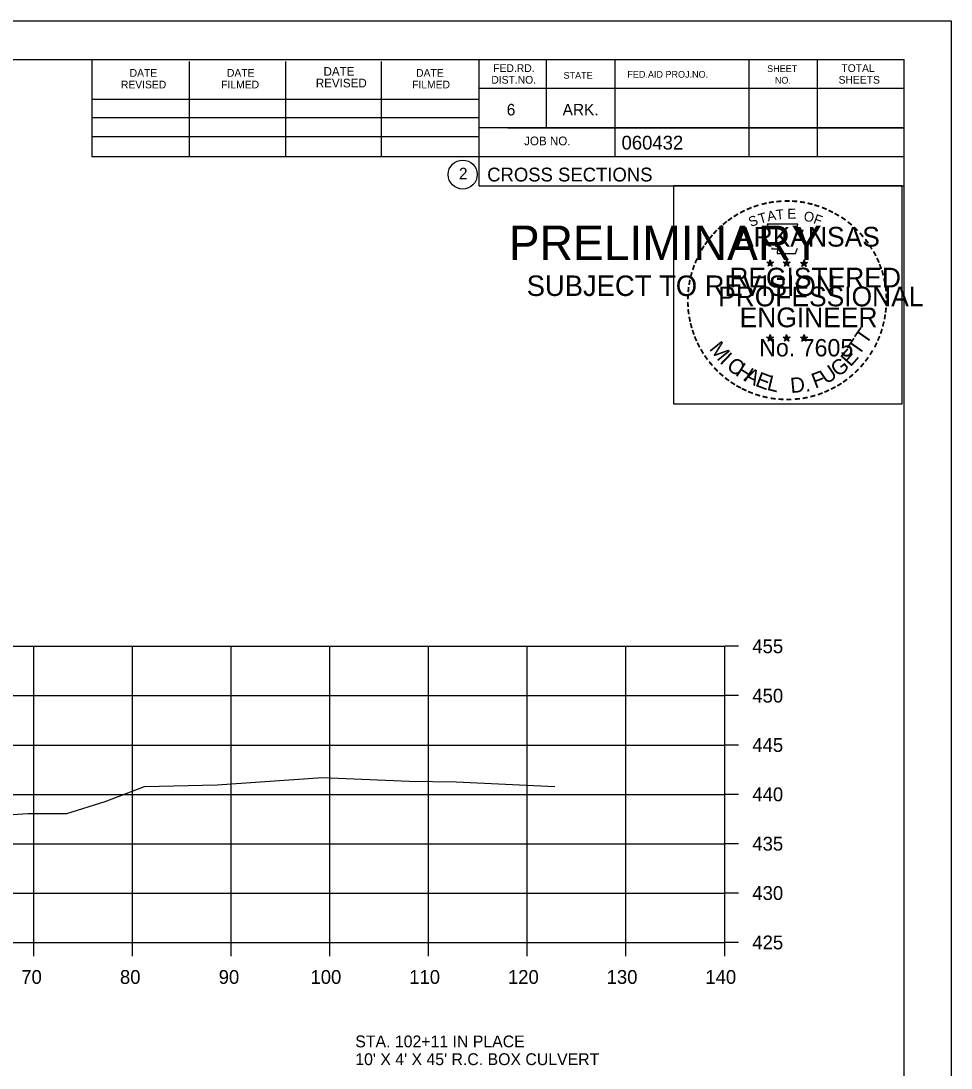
# Model space of a CAD drawing. Extents: x 1538688 to 1540766, y 656250 to 671912.
# Drawn here: x 1538926.9 to 1539021.1, y 656658.5 to 656764.6 of the extents above; entities that cross this region are included whole.
import ezdxf

# ---------------------------------------------------------------- set-up
doc = ezdxf.new("R2010")
doc.units = 0
doc.layers.add('19', color=7, linetype='Continuous')

msp = doc.modelspace()

# ---------------------------------------------------------------- linework, layer by layer
at = {"layer": '19'}
for p, q in [((1538687.78, 656764.57), (1539021.11, 656764.57)), ((1538700.18, 656760.68), (1539016.36, 656760.68)), ((1538934.1, 656750.8), (1538934.1, 656760.68)), ((1538943.96, 656750.8), (1538943.96, 656760.48)), ((1538953.72, 656750.8), (1538953.72, 656760.48)), ((1538963.4, 656750.8), (1538963.4, 656760.48)), ((1538973.26, 656760.68), (1538973.26, 656747.88)), ((1538980.1, 656760.68), (1538980.1, 656753.74)), ((1538987.04, 656760.68), (1538987.04, 656750.8)), ((1539000.62, 656760.68), (1539000.62, 656750.8)), ((1539007.56, 656760.68), (1539007.56, 656750.8)), ((1539016.36, 656555.22), (1539016.36, 656760.68)), ((1539016.36, 656757.74), (1538973.26, 656757.74)), ((1539016.36, 656757.76), (1539016.36, 656757.76)), ((1538934.1, 656756.66), (1538973.26, 656756.66)), ((1538934.1, 656754.8), (1538973.26, 656754.8)), ((1539016.36, 656753.74), (1538973.26, 656753.74)), ((1538976.22, 656753.74), (1539016.36, 656753.74)), ((1538934.1, 656750.8), (1538934.1, 656752.86)), ((1538934.1, 656752.86), (1538973.26, 656752.86)), ((1539016.36, 656750.8), (1538934.1, 656750.8)), ((1538973.26, 656747.88), (1539016.36, 656747.88)), ((1539002.44, 656740.12), (1539002.79, 656740.01)), ((1539002.44, 656740.12), (1539002.69, 656740.08)), ((1539002.44, 656740.12), (1539002.68, 656740)), ((1539002.57, 656739.72), (1539002.79, 656740.01)), ((1539002.57, 656739.72), (1539002.7, 656739.96)), ((1539002.57, 656739.72), (1539002.79, 656739.93)), ((1539002.79, 656740.38), (1539002.75, 656740.13)), ((1539002.79, 656740.01), (1539002.79, 656740.38)), ((1539002.79, 656740.38), (1539002.84, 656740.13)), ((1539003.13, 656740.12), (1539002.79, 656740.01)), ((1539003, 656739.72), (1539002.79, 656740.01)), ((1539003, 656739.72), (1539002.79, 656739.93)), ((1539003.13, 656740.12), (1539002.85, 656740.08)), ((1539003, 656739.72), (1539002.86, 656740.01)), ((1539003.13, 656740.12), (1539002.93, 656740.02)), ((1539004.11, 656740.12), (1539004.46, 656740.01)), ((1539004.11, 656740.12), (1539004.36, 656740.08)), ((1539004.11, 656740.12), (1539004.35, 656740)), ((1539004.24, 656739.72), (1539004.46, 656740.01)), ((1539004.24, 656739.72), (1539004.37, 656739.96)), ((1539004.24, 656739.72), (1539004.46, 656739.93)), ((1539004.46, 656740.38), (1539004.42, 656740.13)), ((1539004.46, 656740.01), (1539004.46, 656740.38)), ((1539004.46, 656740.38), (1539004.51, 656740.13)), ((1539004.8, 656740.12), (1539004.46, 656740.01)), ((1539004.67, 656739.72), (1539004.46, 656740.01)), ((1539004.67, 656739.72), (1539004.46, 656739.93)), ((1539004.8, 656740.12), (1539004.52, 656740.08)), ((1539004.67, 656739.72), (1539004.53, 656740.01)), ((1539004.8, 656740.12), (1539004.6, 656740.02)), ((1539005.87, 656740.11), (1539006.22, 656740)), ((1539005.87, 656740.11), (1539006.13, 656740.07)), ((1539005.87, 656740.11), (1539006.11, 656739.99)), ((1539006.01, 656739.7), (1539006.22, 656740)), ((1539006.01, 656739.7), (1539006.13, 656739.95)), ((1539006.01, 656739.7), (1539006.22, 656739.92)), ((1539006.22, 656740.37), (1539006.18, 656740.11)), ((1539006.22, 656740), (1539006.22, 656740.37)), ((1539006.22, 656740.37), (1539006.27, 656740.12)), ((1539006.57, 656740.11), (1539006.22, 656740)), ((1539006.43, 656739.7), (1539006.22, 656740)), ((1539006.43, 656739.7), (1539006.22, 656739.92)), ((1539006.57, 656740.11), (1539006.28, 656740.06)), ((1539006.43, 656739.7), (1539006.3, 656740)), ((1539006.57, 656740.11), (1539006.36, 656740.01)), ((1539002.43, 656732.55), (1539002.78, 656732.44)), ((1539002.43, 656732.55), (1539002.69, 656732.51)), ((1539002.43, 656732.55), (1539002.67, 656732.43)), ((1539002.57, 656732.14), (1539002.78, 656732.44)), ((1539002.57, 656732.14), (1539002.69, 656732.39)), ((1539002.57, 656732.14), (1539002.78, 656732.36)), ((1539002.78, 656732.81), (1539002.74, 656732.55)), ((1539002.78, 656732.44), (1539002.78, 656732.81)), ((1539002.78, 656732.81), (1539002.83, 656732.56)), ((1539003.13, 656732.55), (1539002.78, 656732.44)), ((1539003, 656732.14), (1539002.78, 656732.44)), ((1539003, 656732.14), (1539002.78, 656732.36)), ((1539003.13, 656732.55), (1539002.84, 656732.5)), ((1539003, 656732.14), (1539002.86, 656732.43)), ((1539003.13, 656732.55), (1539002.93, 656732.45)), ((1539004.1, 656732.55), (1539004.45, 656732.44)), ((1539004.1, 656732.55), (1539004.36, 656732.51)), ((1539004.1, 656732.55), (1539004.34, 656732.43)), ((1539004.24, 656732.14), (1539004.45, 656732.44)), ((1539004.24, 656732.14), (1539004.36, 656732.39)), ((1539004.24, 656732.14), (1539004.45, 656732.36)), ((1539004.45, 656732.81), (1539004.41, 656732.55)), ((1539004.45, 656732.44), (1539004.45, 656732.81)), ((1539004.45, 656732.81), (1539004.5, 656732.56)), ((1539004.8, 656732.55), (1539004.45, 656732.44)), ((1539004.67, 656732.14), (1539004.45, 656732.44)), ((1539004.67, 656732.14), (1539004.45, 656732.36)), ((1539004.8, 656732.55), (1539004.51, 656732.5)), ((1539004.67, 656732.14), (1539004.53, 656732.43)), ((1539004.8, 656732.55), (1539004.6, 656732.45)), ((1539005.87, 656732.54), (1539006.22, 656732.43)), ((1539005.87, 656732.54), (1539006.12, 656732.5)), ((1539005.87, 656732.54), (1539006.11, 656732.42)), ((1539006, 656732.13), (1539006.22, 656732.43)), ((1539006, 656732.13), (1539006.13, 656732.38)), ((1539006, 656732.13), (1539006.22, 656732.35)), ((1539006.22, 656732.8), (1539006.18, 656732.54)), ((1539006.22, 656732.43), (1539006.22, 656732.8)), ((1539006.22, 656732.8), (1539006.27, 656732.55)), ((1539006.57, 656732.54), (1539006.22, 656732.43)), ((1539006.43, 656732.13), (1539006.22, 656732.43)), ((1539006.43, 656732.13), (1539006.22, 656732.35)), ((1539006.57, 656732.54), (1539006.28, 656732.49)), ((1539006.43, 656732.13), (1539006.3, 656732.42)), ((1539006.57, 656732.54), (1539006.36, 656732.44)), ((1538718.18, 656701.22), (1538998.18, 656701.22)), ((1538928.18, 656671.22), (1538928.18, 656701.22)), ((1538938.18, 656671.22), (1538938.18, 656701.22)), ((1538948.18, 656671.22), (1538948.18, 656701.22)), ((1538958.18, 656671.22), (1538958.18, 656701.22)), ((1538968.18, 656671.22), (1538968.18, 656701.22)), ((1538978.18, 656671.22), (1538978.18, 656701.22)), ((1538988.18, 656671.22), (1538988.18, 656701.22)), ((1538998.18, 656671.22), (1538998.18, 656701.22)), ((1538998.18, 656671.22), (1538998.18, 656701.22)), ((1538999.58, 656701.22), (1538998.18, 656701.22)), ((1538718.18, 656696.22), (1538998.18, 656696.22)), ((1538999.58, 656696.22), (1538998.18, 656696.22)), ((1538718.18, 656691.22), (1538998.18, 656691.22)), ((1538999.58, 656691.22), (1538998.18, 656691.22)), ((1538718.18, 656686.22), (1538998.18, 656686.22)), ((1538999.58, 656686.22), (1538998.18, 656686.22)), ((1538718.18, 656681.22), (1538998.18, 656681.22)), ((1538999.58, 656681.22), (1538998.18, 656681.22)), ((1538718.18, 656676.22), (1538998.18, 656676.22)), ((1538999.58, 656676.22), (1538998.18, 656676.22)), ((1538718.18, 656671.22), (1538998.18, 656671.22)), ((1538718.18, 656671.22), (1538998.18, 656671.22)), ((1538928.18, 656669.82), (1538928.18, 656671.22)), ((1538938.18, 656669.82), (1538938.18, 656671.22)), ((1538948.18, 656669.82), (1538948.18, 656671.22)), ((1538958.18, 656669.82), (1538958.18, 656671.22)), ((1538968.18, 656669.82), (1538968.18, 656671.22)), ((1538978.18, 656669.82), (1538978.18, 656671.22)), ((1538988.18, 656669.82), (1538988.18, 656671.22)), ((1538998.18, 656669.82), (1538998.18, 656671.22)), ((1538999.58, 656671.22), (1538998.18, 656671.22))]:
    msp.add_line(p, q, dxfattribs=at)
for points in [[(1538687.77, 656764.57), (1539021.11, 656764.57), (1539021.11, 656551.24), (1538687.77, 656551.24)], [(1538993.03, 656747.91), (1539016.13, 656747.91), (1539016.13, 656725.76), (1538993.03, 656725.76)]]:
    msp.add_lwpolyline(points, close=True, dxfattribs=at)
for points in [[(1539002.48, 656744), (1539002.75, 656743.18)], [(1539005.99, 656743.08), (1539006.13, 656743.36), (1539005.45, 656743.34), (1539005.6, 656744), (1539002.48, 656744)], [(1539002.97, 656741.58), (1539002.97, 656741.49), (1539003.53, 656741.47), (1539003.48, 656741), (1539005.35, 656741), (1539005.55, 656741.54)], [(1539002.79, 656740.38), (1539003, 656739.72), (1539002.44, 656740.12), (1539003.13, 656740.12), (1539002.57, 656739.72), (1539002.79, 656740.38)], [(1539004.46, 656740.38), (1539004.67, 656739.72), (1539004.11, 656740.12), (1539004.8, 656740.12), (1539004.24, 656739.72), (1539004.46, 656740.38)], [(1539006.22, 656740.37), (1539006.43, 656739.7), (1539005.87, 656740.11), (1539006.57, 656740.11), (1539006.01, 656739.7), (1539006.22, 656740.37)], [(1539002.78, 656732.81), (1539003, 656732.14), (1539002.43, 656732.55), (1539003.13, 656732.55), (1539002.57, 656732.14), (1539002.78, 656732.81)], [(1539004.45, 656732.81), (1539004.67, 656732.14), (1539004.1, 656732.55), (1539004.8, 656732.55), (1539004.24, 656732.14), (1539004.45, 656732.81)], [(1539006.22, 656732.8), (1539006.43, 656732.13), (1539005.87, 656732.54), (1539006.57, 656732.54), (1539006, 656732.13), (1539006.22, 656732.8)], [(1538920.05, 656683.76), (1538927.58, 656684.27), (1538931.53, 656684.29), (1538935.41, 656685.49), (1538939.42, 656687), (1538946.76, 656687.2), (1538957.44, 656687.93), (1538966.23, 656687.57), (1538970.99, 656687.48), (1538980.97, 656687.02)]]:
    msp.add_lwpolyline(points, dxfattribs=at)
for centre, radius in [((1538971.64, 656749.01), 1.47), ((1539002.79, 656740.01), 0.172), ((1539002.79, 656740.01), 0.145), ((1539002.79, 656740.01), 0.116), ((1539002.79, 656740.01), 0.0991), ((1539002.79, 656740.01), 0.0747), ((1539002.79, 656740.01), 0.0495), ((1539002.79, 656740.01), 0.0296), ((1539004.46, 656740.01), 0.172), ((1539004.46, 656740.01), 0.145), ((1539004.46, 656740.01), 0.116), ((1539004.46, 656740.01), 0.0991), ((1539004.46, 656740.01), 0.0747), ((1539004.46, 656740.01), 0.0495), ((1539004.46, 656740.01), 0.0296), ((1539006.22, 656740), 0.172), ((1539006.22, 656740), 0.145), ((1539006.22, 656740), 0.116), ((1539006.22, 656740), 0.0991), ((1539006.22, 656740), 0.0747), ((1539006.22, 656740), 0.0495), ((1539006.22, 656740), 0.0296), ((1539002.78, 656732.44), 0.172), ((1539002.78, 656732.44), 0.145), ((1539002.78, 656732.44), 0.116), ((1539002.78, 656732.44), 0.0991), ((1539002.78, 656732.44), 0.0747), ((1539002.78, 656732.44), 0.0495), ((1539002.78, 656732.44), 0.0296), ((1539004.45, 656732.44), 0.172), ((1539004.45, 656732.44), 0.145), ((1539004.45, 656732.44), 0.116), ((1539004.45, 656732.44), 0.0991), ((1539004.45, 656732.44), 0.0747), ((1539004.45, 656732.44), 0.0495), ((1539004.45, 656732.44), 0.0296), ((1539006.22, 656732.43), 0.172), ((1539006.22, 656732.43), 0.145), ((1539006.22, 656732.43), 0.116), ((1539006.22, 656732.43), 0.0991), ((1539006.22, 656732.43), 0.0747), ((1539006.22, 656732.43), 0.0495), ((1539006.22, 656732.43), 0.0296)]:
    msp.add_circle(centre, radius, dxfattribs=at)

# ---------------------------------------------------------------- texts
for s, height, rotation, p in [('DATE', 0.879, 360, (1538957.54, 656759.02)), ('FED.RD.', 0.782, 360, (1538974.74, 656759.4)), ('SHEET', 0.684, 360, (1539002.48, 656759.4)), ('TOTAL', 0.782, 360, (1539010, 656759.4)), ('DATE', 0.782, 360, (1538937.9, 656758.92)), ('DATE', 0.782, 360, (1538947.76, 656758.92)), ('REVISED', 0.879, 360, (1538956.76, 656757.84)), ('DATE', 0.782, 360, (1538966.92, 656758.92)), ('DIST.NO.', 0.782, 360, (1538974.54, 656758.22)), ('STATE', 0.684, 360, (1538981.86, 656758.72)), ('FED.AID PROJ.NO.', 0.684, 360, (1538988.32, 656758.82)), ('NO.', 0.684, 360, (1539003.26, 656758.22)), ('SHEETS', 0.782, 360, (1539009.72, 656758.22)), ('REVISED', 0.782, 360, (1538937.02, 656757.74)), ('FILMED', 0.782, 360, (1538947.18, 656757.74)), ('FILMED', 0.782, 360, (1538966.52, 656757.74)), ('6', 1.17, 360, (1538976.1, 656755)), ('ARK.', 1.172, 360, (1538981.76, 656755)), ('JOB NO.', 0.879, 360, (1538977.86, 656751.98)), ('060432', 1.4, 360, (1538987.73, 656751.54)), ('2', 1.17, 360, (1538971.26, 656748.53)), ('CROSS SECTIONS', 1.4, 360, (1538974.12, 656748.31)), ('-', 1.6, 19.1761, (1539001.23, 656745.13)), ('-', 1.6, 13.6301, (1539001.98, 656745.37)), ('-', 1.6, 10.2193, (1539002.66, 656745.53)), ('-', 1.6, 5.8968, (1539003.38, 656745.64)), ('-', 1.6, 0.1862, (1539004.16, 656745.71)), ('-', 1.6, 357.743, (1539004.88, 656745.7)), ('-', 1.6, 352.1617, (1539005.62, 656745.65)), ('-', 1.6, 347.2049, (1539006.34, 656745.53)), ('-', 1.6, 342.3362, (1539006.98, 656745.38)), ('-', 1.6, 34.0636, (1538999.36, 656744.17)), ('-', 1.6, 28.7918, (1538999.96, 656744.54)), ('-', 1.6, 24.3072, (1539000.59, 656744.86)), ('T', 1, 16.4036, (1539001.75, 656744.01)), ('A', 1, 11.2132, (1539002.57, 656744.26)), ('T', 1, 6.0228, (1539003.42, 656744.43)), ('E', 1, 0.8323, (1539004.53, 656744.54)), ('O', 1, 350.4515, (1539006.13, 656744.33)), ('F', 1, 340.0707, (1539007.09, 656744.1)), ('-', 1.6, 337.8551, (1539007.71, 656745.15)), ('-', 1.6, 334.1211, (1539008.34, 656744.88)), ('-', 1.6, 329.6409, (1539008.92, 656744.6)), ('PRELIMINARY', 3.5, 360, (1538976.31, 656740.34)), ('-', 1.6, 42.9622, (1538997.88, 656742.98)), ('-', 1.6, 38.9507, (1538998.31, 656743.4)), ('-', 1.6, 36.2317, (1538998.79, 656743.78)), ('S', 1, 21.594, (1539000.83, 656743.68)), ('-', 1.6, 325.8627, (1539009.57, 656744.24)), ('-', 1.6, 320.5297, (1539010.18, 656743.81)), ('-', 1.6, 50.6142, (1538997.03, 656742.02)), ('-', 1.6, 48.423, (1538997.43, 656742.51)), ('ARKANSAS', 2, 360, (1538999.33, 656741.71)), ('-', 1.6, 315.5786, (1539010.77, 656743.32)), ('-', 1.6, 309.8797, (1539011.34, 656742.77)), ('DWB', 0.01, 360, (1538977.06, 656742.19)), ('-', 1.6, 58.0706, (1538996.29, 656740.93)), ('-', 1.6, 54.2325, (1538996.61, 656741.45)), ('-', 1.6, 306.6522, (1539011.87, 656742.17)), ('-', 1.4, 303.6753, (1539012.35, 656741.6)), ('-', 1.6, 62.8713, (1538995.97, 656740.31)), ('-', 1.6, 299.6684, (1539012.67, 656741)), ('-', 1.6, 72.3945, (1538995.5, 656739.07)), ('-', 1.6, 67.7743, (1538995.72, 656739.7)), ('REGISTERED', 2, 360, (1538998.65, 656737.57)), ('DWB', 0.01, 360, (1539002.77, 656740.01)), ('DWB', 0.01, 360, (1539004.44, 656740.01)), ('DWB', 0.01, 360, (1539006.21, 656740)), ('-', 1.6, 294.6628, (1539013, 656740.39)), ('-', 1.6, 290.5728, (1539013.25, 656739.81)), ('SUBJECT TO REVISION', 2.0751, 360, (1538978.12, 656736.71)), ('-', 1.6, 75.461, (1538995.3, 656738.36)), ('-', 1.6, 285.1233, (1539013.49, 656739.23)), ('-', 1.6, 85.1863, (1538995.09, 656736.95)), ('-', 1.6, 81.2013, (1538995.17, 656737.64)), ('PROFESSIONAL', 2, 360, (1538997.51, 656735.66)), ('-', 1.6, 280.5493, (1539013.69, 656738.49)), ('-', 1.6, 276.5962, (1539013.85, 656737.72)), ('-', 1.6, 89.0622, (1538995.07, 656736.25)), ('-', 1.6, 274.3301, (1539013.91, 656737)), ('-', 1.6, 94.1959, (1538995.1, 656735.53)), ('-', 1.6, 98.9479, (1538995.17, 656734.86)), ('ENGINEER', 2, 360, (1538999.69, 656733.54)), ('-', 1.6, 263.5172, (1539013.93, 656735.7)), ('-', 1.6, 269.9407, (1539013.94, 656736.36)), ('-', 1.6, 101.7149, (1538995.31, 656734.13)), ('-', 1.6, 260.9953, (1539013.85, 656735.04)), ('-', 1.6, 105.4578, (1538995.47, 656733.53)), ('-', 1.6, 109.0874, (1538995.69, 656732.9)), ('T', 1.54, 55.055, (1539012.5, 656731.71)), ('-', 1.6, 252.8681, (1539013.56, 656733.65)), ('-', 1.6, 255.7626, (1539013.74, 656734.37)), ('-', 1.6, 114.0643, (1538995.94, 656732.3)), ('M', 1.54, 308.9175, (1538996.55, 656731.33)), ('No. 7605', 1.757, 360, (1539001.67, 656730.59)), ('DWB', 0.01, 360, (1539002.77, 656732.44)), ('DWB', 0.01, 360, (1539004.44, 656732.43)), ('DWB', 0.01, 360, (1539006.2, 656732.43)), ('T', 1.54, 55.055, (1539011.77, 656730.59)), ('-', 1.6, 247.8887, (1539013.34, 656732.97)), ('-', 1.6, 115.7289, (1538996.24, 656731.69)), ('-', 1.6, 120.4471, (1538996.6, 656731.1)), ('E', 1.54, 48.7313, (1539010.93, 656729.46)), ('-', 1.6, 239.0712, (1539012.68, 656731.59)), ('-', 1.6, 244.6197, (1539013.08, 656732.34)), ('-', 1.6, 125.8934, (1538997, 656730.54)), ('-', 1.6, 130.7181, (1538997.47, 656729.99)), ('I', 1.54, 316.4636, (1538997.6, 656730.01)), ('C', 1.54, 324.0197, (1538998.27, 656729.39)), ('G', 1.54, 38.2173, (1539009.67, 656728.44)), ('-', 1.6, 233.8452, (1539012.28, 656730.94)), ('-', 1.6, 134.2238, (1538997.98, 656729.44)), ('-', 1.6, 138.9338, (1538998.51, 656728.98)), ('H', 1.54, 327.5342, (1538999.18, 656728.73)), ('A', 1.54, 332.5513, (1539000.03, 656728.2)), ('E', 1.54, 339.2068, (1539001.19, 656727.63)), ('F', 1.54, 20.8202, (1539007.34, 656727.31)), ('U', 1.54, 34.4052, (1539008.47, 656727.71)), ('-', 1.6, 225.7653, (1539011.37, 656729.81)), ('-', 1.6, 231.2538, (1539011.85, 656730.37)), ('-', 1.6, 144.6463, (1538999.06, 656728.57)), ('-', 1.6, 148.0898, (1538999.63, 656728.2)), ('L', 1.54, 346.2929, (1539002.38, 656727.21)), ('D.', 1.54, 5.2602, (1539004.89, 656726.87)), ('-', 1.6, 212.2491, (1539009.77, 656728.44)), ('-', 1.6, 215.7363, (1539010.3, 656728.83)), ('-', 1.6, 221.0851, (1539010.85, 656729.3)), ('-', 1.6, 151.5704, (1539000.2, 656727.88)), ('-', 1.6, 154.6002, (1539000.73, 656727.63)), ('-', 1.6, 158.5612, (1539001.35, 656727.38)), ('-', 1.6, 200.7184, (1539007.97, 656727.5)), ('-', 1.6, 204.2516, (1539008.59, 656727.78)), ('-', 1.6, 207.3568, (1539009.21, 656728.1)), ('-', 1.6, 162.7983, (1539002.04, 656727.16)), ('-', 1.6, 167.5555, (1539002.75, 656727)), ('-', 1.6, 173.1155, (1539003.52, 656726.89)), ('-', 1.6, 176.5183, (1539004.27, 656726.84)), ('-', 1.6, 181.5918, (1539005.02, 656726.85)), ('-', 1.6, 185.8167, (1539005.83, 656726.93)), ('-', 1.6, 191.2858, (1539006.56, 656727.06)), ('-', 1.6, 195.4743, (1539007.29, 656727.26))]:
    msp.add_text(s, height=height, rotation=rotation, dxfattribs=at).set_placement(p)
for s, height, p in [('455', 1.4, (1539000.98, 656700.52)), ('450', 1.4, (1539000.98, 656695.52)), ('445', 1.4, (1539000.98, 656690.52)), ('440', 1.4, (1539000.98, 656685.52)), ('435', 1.4, (1539000.98, 656680.52)), ('430', 1.4, (1539000.98, 656675.52)), ('425', 1.4, (1539000.98, 656670.52)), ('70', 1.4, (1538926.92, 656667.02)), ('80', 1.4, (1538936.92, 656667.02)), ('90', 1.4, (1538946.92, 656667.02)), ('100', 1.4, (1538956.22, 656667.02)), ('110', 1.4, (1538966.22, 656667.02)), ('120', 1.4, (1538976.22, 656667.02)), ('130', 1.4, (1538986.22, 656667.02)), ('140', 1.4, (1538996.22, 656667.02)), ('STA. 102+11 IN PLACE', 1.1993, (1538960.76, 656660.59)), ("10' X 4' X 45' R.C. BOX CULVERT", 1.1993, (1538960.76, 656658.79))]:
    msp.add_text(s, height=height, dxfattribs=at).set_placement(p)

doc.saveas('drawing.dxf')
